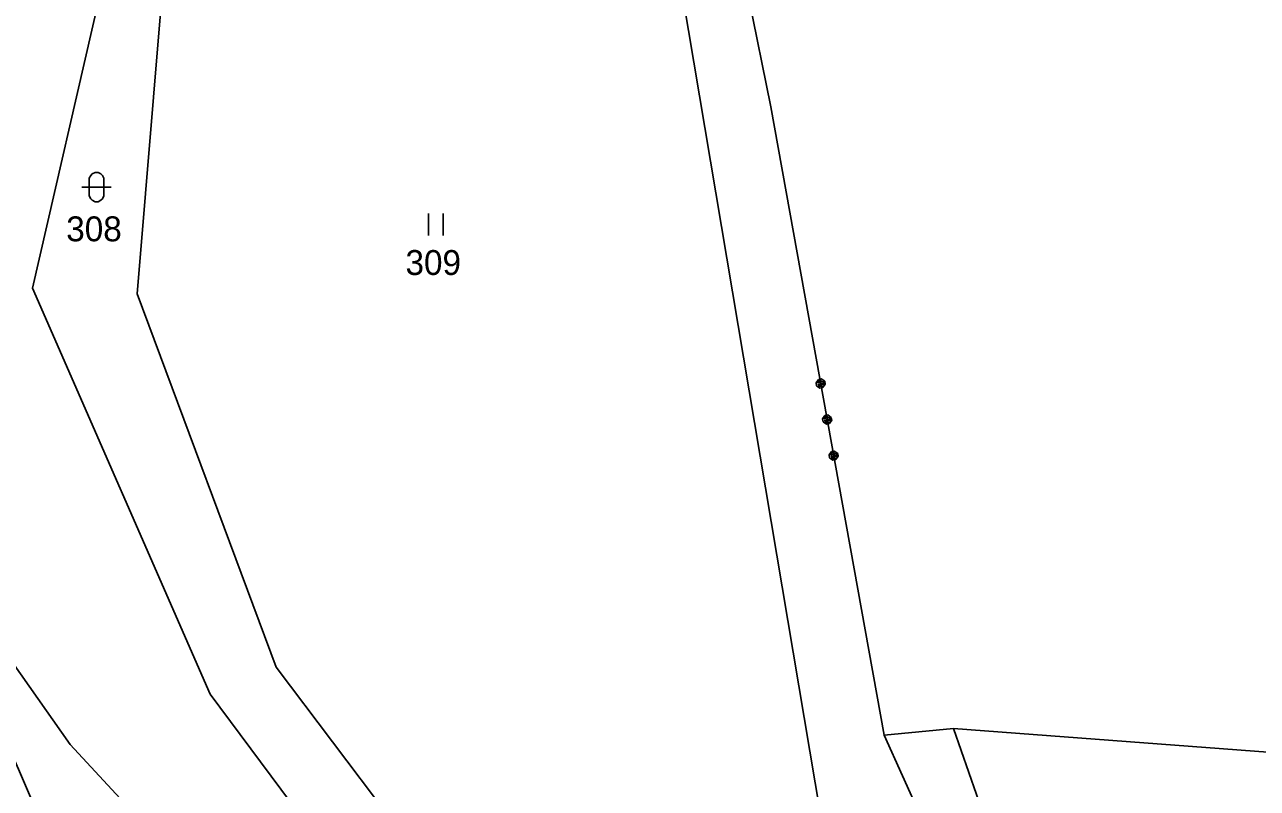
# Model space of a CAD drawing. Extents: x -866656 to -858817, y -1041816 to -1038653.
# Drawn here: x -865174.3 to -865090.2, y -1040612.8 to -1040560.6 of the extents above; entities that cross this region are included whole.
import ezdxf

# ---------------------------------------------------------------- set-up
doc = ezdxf.new("R2010")
doc.units = 0
for name, color, linetype in [('tisk ramy', 7, 'Continuous'), ('Vrstva 1', 7, 'Continuous'), ('Vrstva 3', 7, 'Continuous')]:
    doc.layers.add(name, color=color, linetype=linetype)

msp = doc.modelspace()

# ---------------------------------------------------------------- linework, layer by layer
at = {"layer": 'tisk ramy'}
for points in [[(-865211.136, -1040527.276), (-864800.251, -1041477.223), (-864546.014, -1041367.257), (-864956.899, -1040417.31)], [(-864956.899, -1040417.31), (-864546.014, -1041367.257), (-864800.251, -1041477.223), (-865211.136, -1040527.276)]]:
    msp.add_lwpolyline(points, close=True, dxfattribs=at)
at = {"layer": 'Vrstva 1'}
for p, q in [((-865131.58, -1040545.67), (-865118.39, -1040624.02)), ((-865173.78, -1040578.6), (-865168.45, -1040555.46)), ((-865164.78, -1040556.77), (-865166.62, -1040578.99)), ((-865169.8, -1040570.9), (-865169.7, -1040570.8)), ((-865169.7, -1040570.8), (-865169.5, -1040570.7)), ((-865169.5, -1040570.7), (-865169.3, -1040570.7)), ((-865169.3, -1040570.7), (-865169.1, -1040570.8)), ((-865169.1, -1040570.8), (-865169, -1040570.9)), ((-865170.4, -1040571.7), (-865168.4, -1040571.7)), ((-865169.9, -1040571.1), (-865169.8, -1040570.9)), ((-865169.9, -1040572.3), (-865169.9, -1040571.1)), ((-865169, -1040570.9), (-865168.9, -1040571.1)), ((-865168.9, -1040571.1), (-865168.9, -1040572.3)), ((-865169.8, -1040572.5), (-865169.9, -1040572.3)), ((-865169.7, -1040572.6), (-865169.8, -1040572.5)), ((-865169, -1040572.5), (-865169.1, -1040572.6)), ((-865168.9, -1040572.3), (-865169, -1040572.5)), ((-865169.5, -1040572.7), (-865169.7, -1040572.6)), ((-865169.3, -1040572.7), (-865169.5, -1040572.7)), ((-865169.1, -1040572.6), (-865169.3, -1040572.7)), ((-865146.75, -1040575), (-865146.75, -1040573.5)), ((-865145.75, -1040573.5), (-865145.75, -1040575)), ((-865171.21, -1040609.76), (-865196.18, -1040574.23)), ((-865173.78, -1040578.6), (-865161.65, -1040606.31)), ((-865157.14, -1040604.48), (-865166.62, -1040578.99)), ((-865139.1, -1040628.37), (-865157.14, -1040604.48)), ((-865161.65, -1040606.31), (-865140.27, -1040635.05)), ((-865110.901, -1040608.657), (-865115.64, -1040609.11)), ((-865104.316, -1040627.562), (-865110.901, -1040608.657)), ((-865110.901, -1040608.657), (-865060.304, -1040612.465)), ((-865152.35, -1040629.99), (-865171.21, -1040609.76))]:
    msp.add_line(p, q, dxfattribs=at)
at = {"layer": 'Vrstva 3'}
for p, q in [((-865127.46, -1040545.83), (-865123.38, -1040566.23)), ((-865127.46, -1040545.83), (-865123.38, -1040566.23)), ((-865123.38, -1040566.23), (-865115.64, -1040609.11)), ((-865123.38, -1040566.23), (-865115.64, -1040609.11)), ((-865120.284, -1040585.066), (-865120.123, -1040584.833)), ((-865120.284, -1040585.066), (-865120.123, -1040584.833)), ((-865120.249, -1040585.263), (-865120.284, -1040585.066)), ((-865120.249, -1040585.263), (-865120.284, -1040585.066)), ((-865120.105, -1040584.932), (-865120.186, -1040585.048)), ((-865120.105, -1040584.932), (-865120.186, -1040585.048)), ((-865120.186, -1040585.048), (-865119.792, -1040584.977)), ((-865120.186, -1040585.048), (-865119.792, -1040584.977)), ((-865119.775, -1040585.075), (-865120.168, -1040585.146)), ((-865119.775, -1040585.075), (-865120.168, -1040585.146)), ((-865120.123, -1040584.833), (-865119.926, -1040584.798)), ((-865120.123, -1040584.833), (-865119.926, -1040584.798)), ((-865119.908, -1040584.896), (-865120.105, -1040584.932)), ((-865119.908, -1040584.896), (-865120.105, -1040584.932)), ((-865119.926, -1040584.798), (-865119.694, -1040584.959)), ((-865119.926, -1040584.798), (-865119.694, -1040584.959)), ((-865119.658, -1040585.156), (-865119.82, -1040585.388)), ((-865119.658, -1040585.156), (-865119.82, -1040585.388)), ((-865119.792, -1040584.977), (-865119.757, -1040585.174)), ((-865119.792, -1040584.977), (-865119.757, -1040585.174)), ((-865119.694, -1040584.959), (-865119.658, -1040585.156)), ((-865119.694, -1040584.959), (-865119.658, -1040585.156)), ((-865120.016, -1040585.424), (-865120.249, -1040585.263)), ((-865120.016, -1040585.424), (-865120.249, -1040585.263)), ((-865119.757, -1040585.174), (-865120.15, -1040585.245)), ((-865119.757, -1040585.174), (-865120.15, -1040585.245)), ((-865120.15, -1040585.245), (-865120.034, -1040585.325)), ((-865120.15, -1040585.245), (-865120.034, -1040585.325)), ((-865120.034, -1040585.325), (-865119.837, -1040585.29)), ((-865120.034, -1040585.325), (-865119.837, -1040585.29)), ((-865119.82, -1040585.388), (-865120.016, -1040585.424)), ((-865119.82, -1040585.388), (-865120.016, -1040585.424)), ((-865119.84, -1040587.526), (-865119.679, -1040587.294)), ((-865119.84, -1040587.526), (-865119.679, -1040587.294)), ((-865119.805, -1040587.723), (-865119.84, -1040587.526)), ((-865119.805, -1040587.723), (-865119.84, -1040587.526)), ((-865119.661, -1040587.392), (-865119.742, -1040587.508)), ((-865119.661, -1040587.392), (-865119.742, -1040587.508)), ((-865119.742, -1040587.508), (-865119.348, -1040587.437)), ((-865119.742, -1040587.508), (-865119.348, -1040587.437)), ((-865119.33, -1040587.536), (-865119.724, -1040587.607)), ((-865119.33, -1040587.536), (-865119.724, -1040587.607)), ((-865119.313, -1040587.634), (-865119.706, -1040587.705)), ((-865119.313, -1040587.634), (-865119.706, -1040587.705)), ((-865119.679, -1040587.294), (-865119.482, -1040587.258)), ((-865119.679, -1040587.294), (-865119.482, -1040587.258)), ((-865119.464, -1040587.357), (-865119.661, -1040587.392)), ((-865119.464, -1040587.357), (-865119.661, -1040587.392)), ((-865119.482, -1040587.258), (-865119.25, -1040587.419)), ((-865119.482, -1040587.258), (-865119.25, -1040587.419)), ((-865119.214, -1040587.616), (-865119.376, -1040587.849)), ((-865119.214, -1040587.616), (-865119.376, -1040587.849)), ((-865119.348, -1040587.437), (-865119.313, -1040587.634)), ((-865119.348, -1040587.437), (-865119.313, -1040587.634)), ((-865119.25, -1040587.419), (-865119.214, -1040587.616)), ((-865119.25, -1040587.419), (-865119.214, -1040587.616)), ((-865119.572, -1040587.884), (-865119.805, -1040587.723)), ((-865119.572, -1040587.884), (-865119.805, -1040587.723)), ((-865119.706, -1040587.705), (-865119.59, -1040587.786)), ((-865119.706, -1040587.705), (-865119.59, -1040587.786)), ((-865119.59, -1040587.786), (-865119.393, -1040587.75)), ((-865119.59, -1040587.786), (-865119.393, -1040587.75)), ((-865119.376, -1040587.849), (-865119.572, -1040587.884)), ((-865119.376, -1040587.849), (-865119.572, -1040587.884)), ((-865119.396, -1040589.986), (-865119.235, -1040589.754)), ((-865119.396, -1040589.986), (-865119.235, -1040589.754)), ((-865119.361, -1040590.183), (-865119.396, -1040589.986)), ((-865119.361, -1040590.183), (-865119.396, -1040589.986)), ((-865119.128, -1040590.344), (-865119.361, -1040590.183)), ((-865119.128, -1040590.344), (-865119.361, -1040590.183)), ((-865119.217, -1040589.852), (-865119.298, -1040589.968)), ((-865119.217, -1040589.852), (-865119.298, -1040589.968)), ((-865119.298, -1040589.968), (-865118.904, -1040589.897)), ((-865119.298, -1040589.968), (-865118.904, -1040589.897)), ((-865118.886, -1040589.996), (-865119.28, -1040590.067)), ((-865118.886, -1040589.996), (-865119.28, -1040590.067)), ((-865118.869, -1040590.094), (-865119.262, -1040590.165)), ((-865118.869, -1040590.094), (-865119.262, -1040590.165)), ((-865119.262, -1040590.165), (-865119.146, -1040590.246)), ((-865119.262, -1040590.165), (-865119.146, -1040590.246)), ((-865119.235, -1040589.754), (-865119.038, -1040589.718)), ((-865119.235, -1040589.754), (-865119.038, -1040589.718)), ((-865119.02, -1040589.817), (-865119.217, -1040589.852)), ((-865119.02, -1040589.817), (-865119.217, -1040589.852)), ((-865119.146, -1040590.246), (-865118.949, -1040590.21)), ((-865119.146, -1040590.246), (-865118.949, -1040590.21)), ((-865119.038, -1040589.718), (-865118.806, -1040589.88)), ((-865119.038, -1040589.718), (-865118.806, -1040589.88)), ((-865118.77, -1040590.076), (-865118.931, -1040590.309)), ((-865118.77, -1040590.076), (-865118.931, -1040590.309)), ((-865118.904, -1040589.897), (-865118.869, -1040590.094)), ((-865118.904, -1040589.897), (-865118.869, -1040590.094)), ((-865118.806, -1040589.88), (-865118.77, -1040590.076)), ((-865118.806, -1040589.88), (-865118.77, -1040590.076)), ((-865118.931, -1040590.309), (-865119.128, -1040590.344)), ((-865118.931, -1040590.309), (-865119.128, -1040590.344)), ((-865115.64, -1040609.11), (-865091.19, -1040663.11)), ((-865091.19, -1040663.11), (-865115.64, -1040609.11))]:
    msp.add_line(p, q, dxfattribs=at)

# ---------------------------------------------------------------- texts
at = {"layer": 'Vrstva 1'}
for s, p in [('308', (-865171.473, -1040575.4)), ('309', (-865148.313, -1040577.7))]:
    msp.add_text(s, height=1.7, dxfattribs=at).set_placement(p)

doc.saveas('drawing.dxf')
